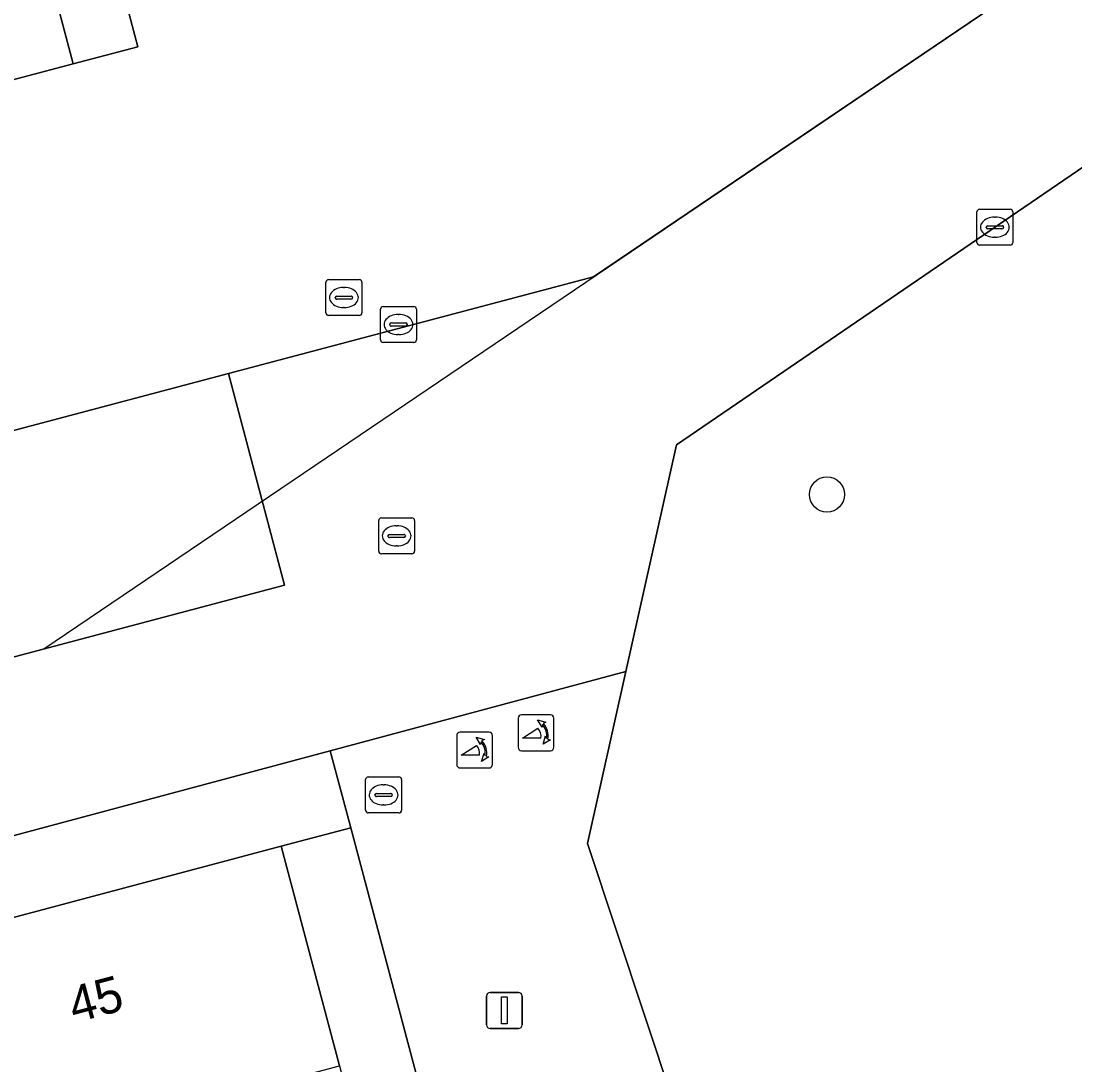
# Model space of a CAD drawing. Extents: x 162542 to 163147, y 380779 to 381521.
# Drawn here: x 162757.53 to 162786.87, y 381188.85 to 381217.89 of the extents above; entities that cross this region are included whole.
import ezdxf

# ---------------------------------------------------------------- set-up
doc = ezdxf.new("R2010")
doc.units = 0
for name, color, linetype in [('IMGEO_Boom', 7, 'Continuous'), ('IMGEO_Brandkraan', 7, 'Continuous'), ('IMGEO_Erf', 7, 'Continuous'), ('IMGEO_Groenvoorziening', 7, 'Continuous'), ('IMGEO_Hek', 7, 'Continuous'), ('IMGEO_Kolk', 7, 'Continuous'), ('IMGEO_Lichtmast', 7, 'Continuous'), ('IMGEO_Pand', 7, 'Continuous'), ('IMGEO_Pand_nummerreeks', 7, 'Continuous'), ('IMGEO_Poller', 7, 'Continuous'), ('IMGEO_Rijbaan_lokaal_open', 7, 'Continuous'), ('IMGEO_Rioolput', 7, 'Continuous'), ('IMGEO_Voetpad_open', 7, 'Continuous')]:
    doc.layers.add(name, color=color, linetype=linetype)

msp = doc.modelspace()

# ---------------------------------------------------------------- linework, layer by layer
at = {"layer": 'IMGEO_Boom'}
msp.add_circle((162779.963, 381204.721), 0.489, dxfattribs=at)
at = {"layer": 'IMGEO_Brandkraan'}
for p, q in [((162767.122, 381195.936), (162767.122, 381196.788)), ((162767.197, 381196.862), (162768.049, 381196.862)), ((162768.123, 381196.788), (162768.123, 381195.936)), ((162767.61, 381196.642), (162767.635, 381196.642)), ((162767.381, 381196.356), (162767.381, 381196.368)), ((162767.819, 381196.319), (162767.421, 381196.319)), ((162767.424, 381196.405), (162767.822, 381196.405)), ((162767.865, 381196.368), (162767.865, 381196.356)), ((162767.633, 381196.082), (162767.608, 381196.082)), ((162768.049, 381195.862), (162767.197, 381195.862))]:
    msp.add_line(p, q, dxfattribs=at)
for points in [[(162767.122, 381195.936), (162767.122, 381196.788)], [(162767.197, 381196.862), (162768.049, 381196.862)], [(162768.123, 381196.788), (162768.123, 381195.936)], [(162768.049, 381195.862), (162767.197, 381195.862)]]:
    msp.add_lwpolyline(points, dxfattribs=at)
for centre, radius, start, end in [((162767.199, 381196.786), 0.0765, 91.552, 178.448), ((162767.199, 381196.786), 0.0765, 91.552, 178.448), ((162768.047, 381196.786), 0.0765, 1.552, 88.448), ((162768.047, 381196.786), 0.0765, 1.552, 88.448), ((162767.421, 381196.365), 0.0403, 85.8775, 175.7526), ((162767.418, 381196.355), 0.0366, 178.938, 274.7102), ((162767.822, 381196.362), 0.043, 264.8664, 352.4533), ((162767.826, 381196.367), 0.0386, 1.7309, 96.639), ((162767.199, 381195.938), 0.0765, 181.552, 268.448), ((162767.199, 381195.938), 0.0765, 181.552, 268.448), ((162768.047, 381195.938), 0.0765, 271.552, 358.448), ((162768.047, 381195.938), 0.0765, 271.552, 358.448)]:
    msp.add_arc(centre, radius, start, end, dxfattribs=at)
for centre, major_axis, ratio, start_param, end_param in [((162767.609, 381196.362), (-0.387, 0.002), 0.722429, 4.712389, 7.853982), ((162767.634, 381196.362), (-0.39, 0.002), 0.717154, 1.570796, 4.712389)]:
    msp.add_ellipse(centre, major_axis=major_axis, ratio=ratio, start_param=start_param, end_param=end_param, dxfattribs=at)
at = {"layer": 'IMGEO_Erf'}
for points in [[(162744.149, 381279.784), (162742.367, 381279.309), (162743.667, 381274.41), (162743.797, 381273.921), (162742.727, 381273.637), (162743.189, 381271.897), (162744.259, 381272.181), (162745.094, 381269.035), (162746.512, 381263.696), (162747.763, 381258.981), (162749.288, 381253.236), (162750.533, 381248.547), (162751.429, 381245.173), (162750.365, 381244.868), (162750.827, 381243.126), (162751.891, 381243.431), (162751.943, 381243.235), (162752.106, 381242.624), (162753.452, 381237.55), (162754.805, 381232.452), (162756.164, 381227.332), (162757.525, 381222.201), (162758.984, 381216.704), (162760.777, 381217.178)], [(162764.767, 381194.933), (162766.391, 381188.826), (162767.763, 381183.664), (162769.135, 381178.499), (162770.508, 381173.334), (162771.881, 381168.17), (162773.253, 381163.005), (162774.626, 381157.84), (162775.999, 381152.676), (162777.372, 381147.511), (162779.034, 381141.256), (162780.97, 381141.771), (162766.708, 381195.449)]]:
    msp.add_lwpolyline(points, close=True, dxfattribs=at)
at = {"layer": 'IMGEO_Groenvoorziening'}
for points in [[(162775.779, 381206.104), (162774.367, 381199.798), (162773.294, 381195.009), (162780.486, 381173.365), (162797.862, 381166.058), (162794.573, 381190.317), (162790.925, 381193.35), (162787.93, 381211.844), (162787.491, 381214.105)], [(162763.302, 381208.084), (162743.002, 381202.706), (162744.562, 381196.817), (162764.861, 381202.201)]]:
    msp.add_lwpolyline(points, close=True, dxfattribs=at)
at = {"layer": 'IMGEO_Hek'}
msp.add_lwpolyline([(162758.166, 381200.425), (162772.303, 381209.99), (162785.212, 381218.724), (162787.433, 381220.358), (162797.686, 381227.138), (162801.587, 381230.307), (162862.582, 381287.674)], dxfattribs=at)
at = {"layer": 'IMGEO_Kolk'}
for p, q in [((162784.213, 381212.657), (162785.065, 381212.657)), ((162784.138, 381211.731), (162784.138, 381212.583)), ((162784.626, 381212.437), (162784.651, 381212.437)), ((162785.139, 381212.583), (162785.139, 381211.731)), ((162784.397, 381212.151), (162784.397, 381212.163)), ((162784.835, 381212.114), (162784.437, 381212.114)), ((162784.44, 381212.2), (162784.838, 381212.2)), ((162784.881, 381212.163), (162784.881, 381212.151)), ((162784.649, 381211.877), (162784.624, 381211.877)), ((162785.065, 381211.657), (162784.213, 381211.657)), ((162767.485, 381203.143), (162767.485, 381203.995)), ((162767.56, 381204.069), (162768.412, 381204.069)), ((162767.973, 381203.849), (162767.998, 381203.849)), ((162768.486, 381203.995), (162768.486, 381203.143)), ((162767.744, 381203.563), (162767.744, 381203.575)), ((162768.182, 381203.526), (162767.784, 381203.526)), ((162767.787, 381203.612), (162768.185, 381203.612)), ((162768.228, 381203.575), (162768.228, 381203.563)), ((162767.996, 381203.289), (162767.971, 381203.289)), ((162768.412, 381203.069), (162767.56, 381203.069))]:
    msp.add_line(p, q, dxfattribs=at)
for points in [[(162784.213, 381212.657), (162785.065, 381212.657)], [(162784.138, 381211.731), (162784.138, 381212.583)], [(162785.139, 381212.583), (162785.139, 381211.731)], [(162785.065, 381211.657), (162784.213, 381211.657)], [(162767.485, 381203.143), (162767.485, 381203.995)], [(162767.56, 381204.069), (162768.412, 381204.069)], [(162768.486, 381203.995), (162768.486, 381203.143)], [(162768.412, 381203.069), (162767.56, 381203.069)]]:
    msp.add_lwpolyline(points, dxfattribs=at)
for centre, radius, start, end in [((162784.215, 381212.581), 0.0765, 91.552, 178.448), ((162784.215, 381212.581), 0.0765, 91.552, 178.448), ((162785.063, 381212.581), 0.0765, 1.552, 88.448), ((162785.063, 381212.581), 0.0765, 1.552, 88.448), ((162784.437, 381212.16), 0.0403, 85.8775, 175.7526), ((162784.434, 381212.15), 0.0366, 178.938, 274.7102), ((162784.838, 381212.157), 0.043, 264.8664, 352.4533), ((162784.842, 381212.162), 0.0386, 1.7309, 96.639), ((162784.215, 381211.733), 0.0765, 181.552, 268.448), ((162784.215, 381211.733), 0.0765, 181.552, 268.448), ((162785.063, 381211.733), 0.0765, 271.552, 358.448), ((162785.063, 381211.733), 0.0765, 271.552, 358.448), ((162767.562, 381203.993), 0.0765, 91.552, 178.448), ((162767.562, 381203.993), 0.0765, 91.552, 178.448), ((162768.41, 381203.993), 0.0765, 1.552, 88.448), ((162768.41, 381203.993), 0.0765, 1.552, 88.448), ((162767.784, 381203.572), 0.0403, 85.8775, 175.7526), ((162767.781, 381203.562), 0.0366, 178.938, 274.7102), ((162768.185, 381203.569), 0.043, 264.8664, 352.4533), ((162768.189, 381203.574), 0.0386, 1.7309, 96.639), ((162767.562, 381203.145), 0.0765, 181.552, 268.448), ((162767.562, 381203.145), 0.0765, 181.552, 268.448), ((162768.41, 381203.145), 0.0765, 271.552, 358.448), ((162768.41, 381203.145), 0.0765, 271.552, 358.448)]:
    msp.add_arc(centre, radius, start, end, dxfattribs=at)
for centre, major_axis, ratio, start_param, end_param in [((162784.625, 381212.157), (-0.387, 0.002), 0.722429, 4.712389, 7.853982), ((162784.65, 381212.157), (-0.39, 0.002), 0.717154, 1.570796, 4.712389), ((162767.972, 381203.569), (-0.387, 0.002), 0.722429, 4.712389, 7.853982), ((162767.997, 381203.569), (-0.39, 0.002), 0.717154, 1.570796, 4.712389)]:
    msp.add_ellipse(centre, major_axis=major_axis, ratio=ratio, start_param=start_param, end_param=end_param, dxfattribs=at)
at = {"layer": 'IMGEO_Lichtmast'}
for p, q in [((162770.488, 381189.966), (162770.488, 381190.766)), ((162770.488, 381190.766), (162770.488, 381189.966)), ((162770.588, 381190.866), (162771.378, 381190.866)), ((162771.378, 381190.866), (162770.588, 381190.866)), ((162771.478, 381190.766), (162771.478, 381189.966)), ((162771.478, 381189.966), (162771.478, 381190.766)), ((162771.378, 381189.866), (162770.588, 381189.866)), ((162770.588, 381189.866), (162771.378, 381189.866))]:
    msp.add_line(p, q, dxfattribs=at)
msp.add_lwpolyline([(162770.908, 381190.741), (162771.058, 381190.741), (162771.058, 381189.991), (162770.908, 381189.991), (162770.908, 381190.741)], dxfattribs=at)
for centre, start, end in [((162770.588, 381190.766), 90, 180), ((162770.588, 381190.766), 90, 180), ((162771.378, 381190.766), 0, 90), ((162771.378, 381190.766), 360, 90), ((162770.588, 381189.966), 180, 270), ((162770.588, 381189.966), 180, 270), ((162771.378, 381189.966), 270, 0), ((162771.378, 381189.966), 270, 0)]:
    msp.add_arc(centre, 0.1, start, end, dxfattribs=at)
at = {"layer": 'IMGEO_Pand'}
for points in [[(162757.525, 381222.201), (162747.704, 381219.602), (162744.216, 381218.679), (162745.669, 381213.183), (162749.165, 381214.108), (162758.984, 381216.704)], [(162753.162, 381191.849), (162754.786, 381185.742), (162766.391, 381188.826), (162764.767, 381194.933)]]:
    msp.add_lwpolyline(points, close=True, dxfattribs=at)
at = {"layer": 'IMGEO_Poller'}
for p, q in [((162772.268, 381198.589), (162771.46, 381198.589)), ((162772.268, 381198.589), (162771.46, 381198.589)), ((162771.366, 381198.494), (162771.366, 381197.687)), ((162771.366, 381198.494), (162771.366, 381197.687)), ((162772.362, 381197.687), (162772.362, 381198.494)), ((162772.362, 381197.687), (162772.362, 381198.494)), ((162769.657, 381198.014), (162769.657, 381197.207)), ((162769.657, 381198.014), (162769.657, 381197.207)), ((162770.559, 381198.109), (162769.751, 381198.109)), ((162770.559, 381198.109), (162769.751, 381198.109)), ((162770.653, 381197.207), (162770.653, 381198.014)), ((162770.653, 381197.207), (162770.653, 381198.014)), ((162771.46, 381197.592), (162772.268, 381197.592)), ((162771.46, 381197.592), (162772.268, 381197.592)), ((162769.751, 381197.112), (162770.559, 381197.112)), ((162769.751, 381197.112), (162770.559, 381197.112))]:
    msp.add_line(p, q, dxfattribs=at)
for points in [[(162772.045, 381198.318), (162772.033, 381198.245), (162771.908, 381198.45)], [(162771.908, 381198.45), (162772.139, 381198.384), (162772.068, 381198.352)], [(162770.336, 381197.838), (162770.324, 381197.765), (162770.199, 381197.97)], [(162770.199, 381197.97), (162770.43, 381197.904), (162770.359, 381197.872)], [(162772.001, 381197.945), (162771.488, 381197.945), (162771.918, 381198.22)], [(162772.061, 381197.773), (162772.127, 381198.004), (162772.157, 381197.936)], [(162770.292, 381197.465), (162769.779, 381197.465), (162770.209, 381197.74)], [(162772.193, 381197.909), (162772.265, 381197.898), (162772.061, 381197.773)], [(162770.352, 381197.293), (162770.418, 381197.524), (162770.448, 381197.456)], [(162770.484, 381197.429), (162770.556, 381197.418), (162770.352, 381197.293)]]:
    msp.add_lwpolyline(points, dxfattribs=at)
for centre, radius, start, end in [((162771.46, 381198.494), 0.0946, 90, 180), ((162771.46, 381198.494), 0.0946, 90, 180), ((162772.268, 381198.494), 0.0946, 0, 90), ((162772.268, 381198.494), 0.0946, 0, 90), ((162771.687, 381198.005), 0.476, 351.7527, 41.1691), ((162771.687, 381198.005), 0.516, 349.3569, 42.2912), ((162769.751, 381198.014), 0.0946, 90, 180), ((162769.751, 381198.014), 0.0946, 90, 180), ((162770.559, 381198.014), 0.0946, 0, 90), ((162770.559, 381198.014), 0.0946, 0, 90), ((162771.673, 381197.995), 0.332, 351.3247, 42.4854), ((162769.964, 381197.515), 0.332, 351.3247, 42.4854), ((162769.978, 381197.525), 0.476, 351.7527, 41.1691), ((162769.978, 381197.525), 0.516, 349.3569, 42.2912), ((162771.46, 381197.687), 0.0946, 180, 270), ((162771.46, 381197.687), 0.0946, 180, 270), ((162772.268, 381197.687), 0.0946, 270, 0), ((162772.268, 381197.687), 0.0946, 270, 0), ((162769.751, 381197.207), 0.0946, 180, 270), ((162769.751, 381197.207), 0.0946, 180, 270), ((162770.559, 381197.207), 0.0946, 270, 0), ((162770.559, 381197.207), 0.0946, 270, 0)]:
    msp.add_arc(centre, radius, start, end, dxfattribs=at)
at = {"layer": 'IMGEO_Rijbaan_lokaal_open'}
msp.add_lwpolyline([(162766.134, 381197.592), (162766.708, 381195.449), (162780.97, 381141.771), (162781.519, 381139.707), (162790.747, 381142.166), (162790.159, 381144.372), (162786.619, 381155.07), (162780.486, 381173.365), (162773.294, 381195.009), (162774.367, 381199.798)], close=True, dxfattribs=at)
at = {"layer": 'IMGEO_Rioolput'}
for p, q in [((162766.017, 381209.774), (162766.017, 381210.626)), ((162766.092, 381210.7), (162766.944, 381210.7)), ((162767.018, 381210.626), (162767.018, 381209.774)), ((162766.505, 381210.48), (162766.53, 381210.48)), ((162766.276, 381210.194), (162766.276, 381210.206)), ((162766.714, 381210.157), (162766.316, 381210.157)), ((162766.319, 381210.243), (162766.717, 381210.243)), ((162766.76, 381210.206), (162766.76, 381210.194)), ((162766.944, 381209.7), (162766.092, 381209.7)), ((162766.528, 381209.92), (162766.503, 381209.92)), ((162767.536, 381209.024), (162767.536, 381209.876)), ((162767.611, 381209.95), (162768.463, 381209.95)), ((162768.024, 381209.73), (162768.049, 381209.73)), ((162768.537, 381209.876), (162768.537, 381209.024)), ((162767.795, 381209.444), (162767.795, 381209.456)), ((162768.233, 381209.407), (162767.835, 381209.407)), ((162767.838, 381209.493), (162768.236, 381209.493)), ((162768.279, 381209.456), (162768.279, 381209.444)), ((162768.047, 381209.17), (162768.022, 381209.17)), ((162768.463, 381208.95), (162767.611, 381208.95))]:
    msp.add_line(p, q, dxfattribs=at)
for points in [[(162766.017, 381209.774), (162766.017, 381210.626)], [(162766.092, 381210.7), (162766.944, 381210.7)], [(162767.018, 381210.626), (162767.018, 381209.774)], [(162766.944, 381209.7), (162766.092, 381209.7)], [(162767.536, 381209.024), (162767.536, 381209.876)], [(162767.611, 381209.95), (162768.463, 381209.95)], [(162768.537, 381209.876), (162768.537, 381209.024)], [(162768.463, 381208.95), (162767.611, 381208.95)]]:
    msp.add_lwpolyline(points, dxfattribs=at)
for centre, radius, start, end in [((162766.094, 381210.624), 0.0765, 91.552, 178.448), ((162766.094, 381210.624), 0.0765, 91.552, 178.448), ((162766.942, 381210.624), 0.0765, 1.552, 88.448), ((162766.942, 381210.624), 0.0765, 1.552, 88.448), ((162766.316, 381210.203), 0.0403, 85.8775, 175.7526), ((162766.313, 381210.193), 0.0366, 178.938, 274.7102), ((162766.717, 381210.2), 0.043, 264.8664, 352.4533), ((162766.721, 381210.205), 0.0386, 1.7309, 96.639), ((162766.094, 381209.776), 0.0765, 181.552, 268.448), ((162766.094, 381209.776), 0.0765, 181.552, 268.448), ((162766.942, 381209.776), 0.0765, 271.552, 358.448), ((162766.942, 381209.776), 0.0765, 271.552, 358.448), ((162767.613, 381209.874), 0.0765, 91.552, 178.448), ((162767.613, 381209.874), 0.0765, 91.552, 178.448), ((162768.461, 381209.874), 0.0765, 1.552, 88.448), ((162768.461, 381209.874), 0.0765, 1.552, 88.448), ((162767.835, 381209.453), 0.0403, 85.8775, 175.7526), ((162767.832, 381209.443), 0.0366, 178.938, 274.7102), ((162768.236, 381209.45), 0.043, 264.8664, 352.4533), ((162768.24, 381209.455), 0.0386, 1.7309, 96.639), ((162767.613, 381209.026), 0.0765, 181.552, 268.448), ((162767.613, 381209.026), 0.0765, 181.552, 268.448), ((162768.461, 381209.026), 0.0765, 271.552, 358.448), ((162768.461, 381209.026), 0.0765, 271.552, 358.448)]:
    msp.add_arc(centre, radius, start, end, dxfattribs=at)
for centre, major_axis, ratio, start_param, end_param in [((162766.504, 381210.2), (-0.387, 0.002), 0.722429, 4.712389, 7.853982), ((162766.529, 381210.2), (-0.39, 0.002), 0.717154, 1.570796, 4.712389), ((162768.023, 381209.45), (-0.387, 0.002), 0.722429, 4.712389, 7.853982), ((162768.048, 381209.45), (-0.39, 0.002), 0.717154, 1.570796, 4.712389)]:
    msp.add_ellipse(centre, major_axis=major_axis, ratio=ratio, start_param=start_param, end_param=end_param, dxfattribs=at)
at = {"layer": 'IMGEO_Voetpad_open'}
for points in [[(162743.002, 381202.706), (162763.302, 381208.084), (162773.466, 381210.777), (162785.212, 381218.724), (162787.433, 381220.358), (162797.686, 381227.138), (162801.587, 381230.307), (162839.922, 381266.362), (162839.214, 381267.113), (162829.602, 381258.072), (162828.807, 381257.324), (162818.793, 381247.896), (162817.504, 381246.682), (162757.59, 381310.24), (162739.401, 381293.119)], [(162744.149, 381279.784), (162760.777, 381217.178), (162758.984, 381216.704), (162749.165, 381214.108)], [(162753.162, 381191.849), (162764.767, 381194.933), (162766.708, 381195.449), (162766.134, 381197.592), (162741.119, 381190.891)]]:
    msp.add_lwpolyline(points, dxfattribs=at)
msp.add_lwpolyline([(162864.115, 381283.64), (162872.439, 381291.347), (162871.434, 381295.246), (162870.795, 381295.515), (162862.582, 381287.674), (162840.913, 381267.294), (162839.922, 381266.362), (162801.587, 381230.307), (162797.686, 381227.138), (162787.433, 381220.358), (162785.212, 381218.724), (162773.466, 381210.777), (162763.302, 381208.084), (162764.861, 381202.201), (162744.562, 381196.817), (162739.9, 381195.582), (162741.119, 381190.891), (162766.134, 381197.592), (162774.367, 381199.798), (162775.779, 381206.104), (162787.491, 381214.105), (162788.325, 381214.675), (162796.372, 381220.172), (162796.565, 381219.956)], close=True, dxfattribs=at)

# ---------------------------------------------------------------- texts
at = {"layer": 'IMGEO_Pand_nummerreeks'}
msp.add_text('45', height=1, rotation=14.8843, dxfattribs=at).set_placement((162759.012, 381190.01))

doc.saveas('drawing.dxf')
